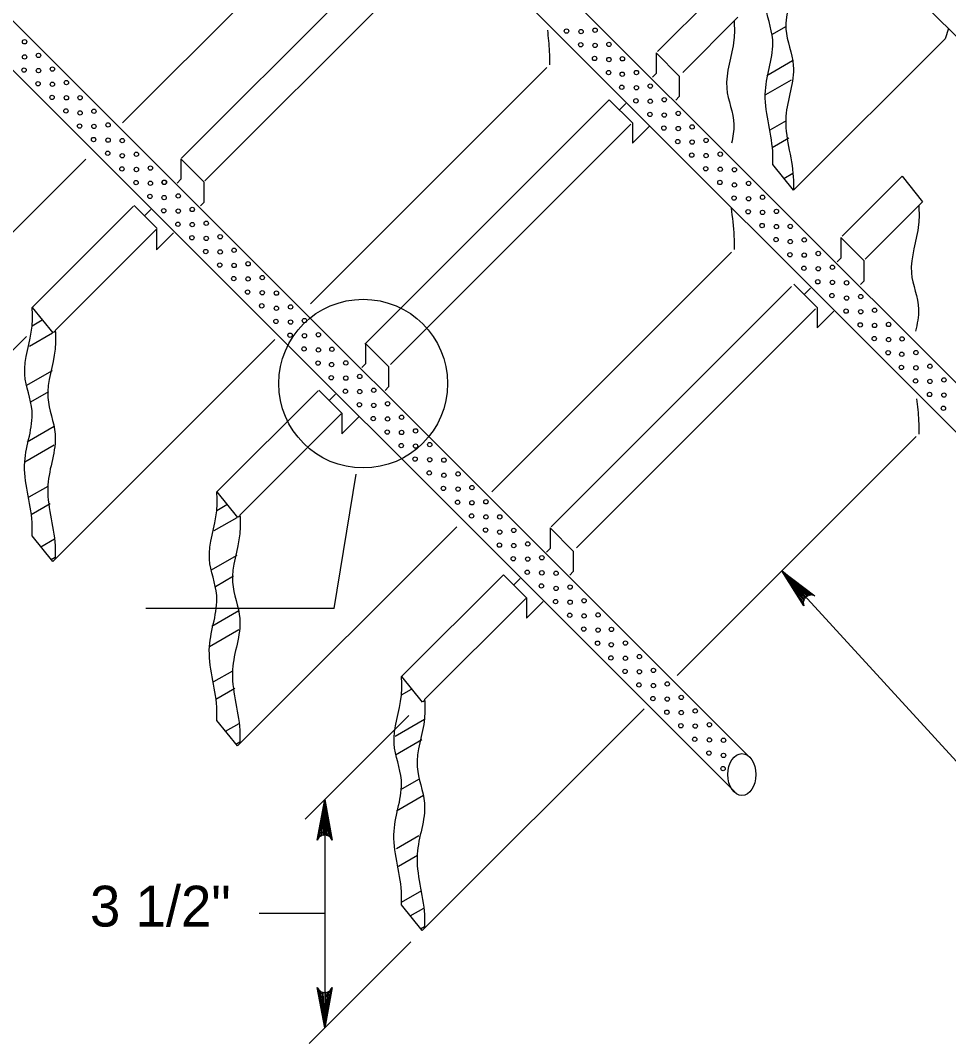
# Model space of a CAD drawing. Extents: x 2087776 to 2104538, y 970919 to 982612.
# Drawn here: x 2100327.8 to 2100551.7, y 980045.1 to 980291.9 of the extents above; entities that cross this region are included whole.
import ezdxf

# ---------------------------------------------------------------- set-up
doc = ezdxf.new("R2010")
doc.units = 0
doc.layers.add('1', color=7, linetype='Continuous')

msp = doc.modelspace()

# ---------------------------------------------------------------- linework, layer by layer
at = {"layer": '1'}
for p, q in [((2100617.97, 980223.65), (2100395.39, 980446.24)), ((2100573.66, 980184.28), (2100351.45, 980406.5)), ((2100570.2, 980175.87), (2100347.4, 980398.67)), ((2100503.58, 980114.2), (2100280.79, 980337)), ((2100500.11, 980105.79), (2100277.79, 980328.11)), ((2100352.4, 980267.27), (2100410.27, 980325.14)), ((2100366.66, 980258.7), (2100424.75, 980316.78)), ((2100372.33, 980253.24), (2100430.84, 980311.75)), ((2100481.49, 980284.45), (2100495.92, 980298.87)), ((2100487.59, 980279.41), (2100500.88, 980292.69)), ((2100551.64, 980289.98), (2100550.83, 980287.53)), ((2100514.26, 980250.96), (2100550.83, 980287.53)), ((2100486.71, 980278.53), (2100481.14, 980284.1)), ((2100481.14, 980284.1), (2100481.14, 980279.15)), ((2100397.78, 980223.58), (2100454.82, 980280.6)), ((2100480.25, 980278.26), (2100481.14, 980279.15)), ((2100486.71, 980278.53), (2100486.71, 980273.58)), ((2100410.88, 980213.84), (2100469.86, 980272.81)), ((2100475.43, 980267.25), (2100469.86, 980272.81)), ((2100485.87, 980272.74), (2100486.71, 980273.58)), ((2100472.33, 980270.34), (2100473.87, 980271.87)), ((2100475.43, 980267.25), (2100475.43, 980262.3)), ((2100417.08, 980208.9), (2100475.07, 980266.88)), ((2100475.43, 980262.3), (2100479.48, 980266.36)), ((2100291.07, 980205.94), (2100343.56, 980258.43)), ((2100372.08, 980252.99), (2100366.52, 980258.55)), ((2100366.52, 980258.55), (2100366.52, 980253.6)), ((2100514.26, 980250.96), (2100509.3, 980257.14)), ((2100365.63, 980252.71), (2100366.52, 980253.6)), ((2100372.08, 980252.99), (2100372.08, 980248.04)), ((2100526.04, 980239.91), (2100540.46, 980254.33)), ((2100540.46, 980254.33), (2100545.42, 980248.15)), ((2100360.8, 980241.7), (2100355.24, 980247.27)), ((2100371.24, 980247.2), (2100372.08, 980248.04)), ((2100531.61, 980234.34), (2100545.42, 980248.15)), ((2100330.66, 980222.69), (2100355.08, 980247.12)), ((2100357.71, 980244.8), (2100359.24, 980246.33)), ((2100336.22, 980217.13), (2100360.65, 980241.56)), ((2100360.65, 980241.56), (2100360.65, 980236.61)), ((2100360.65, 980236.61), (2100364.71, 980240.67)), ((2100531.25, 980233.98), (2100525.68, 980239.55)), ((2100525.68, 980239.55), (2100525.68, 980234.6)), ((2100441.49, 980178.19), (2100499.36, 980236.06)), ((2100524.79, 980233.71), (2100525.68, 980234.6)), ((2100531.25, 980233.98), (2100531.25, 980229.03)), ((2100455.85, 980169.72), (2100513.83, 980227.7)), ((2100519.97, 980222.7), (2100514.4, 980228.27)), ((2100530.41, 980228.19), (2100531.25, 980229.03)), ((2100516.87, 980225.79), (2100518.41, 980227.33)), ((2100330.66, 980222.69), (2100335.61, 980216.52)), ((2100519.97, 980222.7), (2100519.97, 980217.75)), ((2100461.94, 980164.68), (2100519.61, 980222.34)), ((2100519.97, 980217.75), (2100524.02, 980221.81)), ((2100329.24, 980215.71), (2100314.53, 980201.01)), ((2100335.61, 980161.4), (2100389.16, 980214.94)), ((2100416.63, 980208.45), (2100411.06, 980214.01)), ((2100411.06, 980214.01), (2100411.06, 980209.06)), ((2100410.17, 980208.17), (2100411.06, 980209.06)), ((2100416.63, 980208.45), (2100416.63, 980203.5)), ((2100415.78, 980202.66), (2100416.63, 980203.5)), ((2100375.2, 980178.15), (2100399.63, 980202.58)), ((2100405.34, 980197.16), (2100399.78, 980202.73)), ((2100402.25, 980200.26), (2100403.78, 980201.79)), ((2100380.76, 980172.58), (2100405.19, 980197.01)), ((2100405.34, 980197.16), (2100405.34, 980192.21)), ((2100405.34, 980192.21), (2100409.4, 980196.27)), ((2100486.25, 980133.84), (2100543.9, 980191.52)), ((2100403.5, 980150.04), (2100408.8, 980182.41)), ((2100375.2, 980178.15), (2100380.16, 980171.98)), ((2100380.16, 980116.86), (2100433.07, 980169.77)), ((2100461.17, 980163.9), (2100455.6, 980169.47)), ((2100455.6, 980169.47), (2100455.6, 980164.52)), ((2100335.61, 980161.4), (2100330.66, 980167.58)), ((2100454.71, 980163.63), (2100455.6, 980164.52)), ((2100461.17, 980163.9), (2100461.17, 980158.95)), ((2100460.33, 980158.11), (2100461.17, 980158.95)), ((2100419.74, 980133.61), (2100444.31, 980158.19)), ((2100449.88, 980152.62), (2100444.31, 980158.19)), ((2100446.79, 980155.71), (2100448.33, 980157.24)), ((2100425.31, 980128.04), (2100449.74, 980152.47)), ((2100449.88, 980152.62), (2100449.88, 980147.67)), ((2100449.88, 980147.67), (2100453.94, 980151.73)), ((2100419.74, 980133.61), (2100424.7, 980127.43)), ((2100396.48, 980099.22), (2100421.46, 980124.19)), ((2100424.7, 980072.31), (2100478.24, 980125.86)), ((2100380.16, 980116.86), (2100375.2, 980123.03)), ((2100401.2, 980103.93), (2100401.2, 980048.81)), ((2100424.7, 980072.31), (2100419.74, 980078.49)), ((2100401.2, 980076.43), (2100385.36, 980076.43)), ((2100397.43, 980045.05), (2100421.98, 980069.6))]:
    msp.add_line(p, q, dxfattribs=at)
for points in [[(2100509.09, 980288.52), (2100512.58, 980290.53)], [(2100507.82, 980278.69), (2100514.08, 980282.31)], [(2100507.62, 980274.04), (2100513.83, 980277.62)], [(2100508.69, 980265.56), (2100512.59, 980267.81)], [(2100509.16, 980261.28), (2100513.14, 980263.59)], [(2100511.96, 980253.82), (2100514.12, 980255.06)], [(2100330.62, 980218.26), (2100333.07, 980219.68)], [(2100329.99, 980213.36), (2100335.56, 980216.58)], [(2100335.81, 980216.72), (2100336.22, 980216.95)], [(2100329.2, 980203.81), (2100335.54, 980207.47)], [(2100330.32, 980199.9), (2100334.69, 980202.43)], [(2100329.42, 980190.29), (2100335.93, 980194.06)], [(2100328.86, 980185.43), (2100335.93, 980189.5)], [(2100329.94, 980176.96), (2100334.47, 980179.57)], [(2100330.41, 980172.69), (2100335.02, 980175.34)], [(2100375.16, 980173.72), (2100377.62, 980175.14)], [(2100374.53, 980168.82), (2100380.11, 980172.03)], [(2100380.35, 980172.17), (2100380.76, 980172.41)], [(2100332.76, 980164.95), (2100336.01, 980166.83)], [(2100335.26, 980161.85), (2100336.22, 980162.4)], [(2100373.75, 980159.27), (2100380.09, 980162.93)], [(2100601.05, 980078.52), (2100585.3, 980078.52), (2100511.5, 980159.11)], [(2100511.5, 980159.11), (2100519.47, 980153.13), (2100519.02, 980153.24), (2100518.57, 980153.34), (2100518.2, 980153.26), (2100517.83, 980153.18), (2100517.55, 980153), (2100517.27, 980152.82), (2100517.06, 980152.56), (2100516.86, 980152.29), (2100516.75, 980151.93), (2100516.64, 980151.56), (2100516.7, 980151.11), (2100516.76, 980150.66), (2100511.5, 980159.11), (2100516.7, 980151.11), (2100516.64, 980151.56), (2100511.5, 980159.11), (2100516.75, 980151.93), (2100516.86, 980152.29), (2100511.5, 980159.11), (2100517.06, 980152.56), (2100517.27, 980152.82), (2100511.5, 980159.11), (2100517.55, 980153), (2100517.83, 980153.18), (2100511.5, 980159.11), (2100518.2, 980153.26), (2100518.57, 980153.34), (2100511.5, 980159.11), (2100519.02, 980153.24)], [(2100374.86, 980155.36), (2100379.23, 980157.89)], [(2100403.5, 980150.04), (2100358.04, 980150.04)], [(2100373.96, 980145.75), (2100380.48, 980149.52)], [(2100373.41, 980140.89), (2100380.47, 980144.96)], [(2100374.48, 980132.42), (2100379.01, 980135.03)], [(2100374.95, 980128.14), (2100379.56, 980130.8)], [(2100419.7, 980129.18), (2100422.16, 980130.6)], [(2100424.9, 980127.63), (2100425.31, 980127.87)], [(2100377.3, 980120.41), (2100380.55, 980122.28)], [(2100418.24, 980119.24), (2100425.24, 980123.29)], [(2100379.8, 980117.3), (2100380.76, 980117.86)], [(2100418.29, 980114.73), (2100424.63, 980118.39)], [(2100419.53, 980106.35), (2100423.94, 980108.89)], [(2100418.5, 980101.21), (2100425.02, 980104.97)], [(2100401.2, 980103.93), (2100403.03, 980094.15), (2100402.77, 980094.52), (2100402.51, 980094.9), (2100402.18, 980095.09), (2100401.85, 980095.29), (2100401.52, 980095.35), (2100401.2, 980095.4), (2100400.87, 980095.35), (2100400.54, 980095.29), (2100400.21, 980095.09), (2100399.88, 980094.9), (2100399.62, 980094.52), (2100399.36, 980094.15), (2100401.2, 980103.93), (2100399.62, 980094.52), (2100399.88, 980094.9), (2100401.2, 980103.93), (2100400.21, 980095.09), (2100400.54, 980095.29), (2100401.2, 980103.93), (2100400.87, 980095.35), (2100401.2, 980095.4), (2100401.2, 980103.93), (2100401.52, 980095.35), (2100401.85, 980095.29), (2100401.2, 980103.93), (2100402.18, 980095.09), (2100402.51, 980094.9), (2100401.2, 980103.93), (2100402.77, 980094.52)], [(2100418.5, 980092.12), (2100423.95, 980095.27)], [(2100419.03, 980087.88), (2100423.55, 980090.49)], [(2100419.73, 980079.19), (2100424.63, 980082.02)], [(2100421.85, 980075.87), (2100425.09, 980077.74)], [(2100424.34, 980072.76), (2100425.3, 980073.32)], [(2100401.2, 980048.81), (2100399.36, 980058.6), (2100399.62, 980058.22), (2100399.88, 980057.85), (2100400.21, 980057.65), (2100400.54, 980057.46), (2100400.87, 980057.4), (2100401.2, 980057.34), (2100401.52, 980057.4), (2100401.85, 980057.46), (2100402.18, 980057.65), (2100402.51, 980057.85), (2100402.77, 980058.22), (2100403.03, 980058.6), (2100401.2, 980048.81), (2100402.77, 980058.22), (2100402.51, 980057.85), (2100401.2, 980048.81), (2100402.18, 980057.65), (2100401.85, 980057.46), (2100401.2, 980048.81), (2100401.52, 980057.4), (2100401.2, 980057.34), (2100401.2, 980048.81), (2100400.87, 980057.4), (2100400.54, 980057.46), (2100401.2, 980048.81), (2100400.21, 980057.65), (2100399.88, 980057.85), (2100401.2, 980048.81), (2100399.62, 980058.22)]]:
    msp.add_lwpolyline(points, dxfattribs=at)
for centre, radius in [((2100459.53, 980289.39), 0.524), ((2100463.04, 980289.24), 0.524), ((2100466.41, 980289.59), 0.524), ((2100328.8, 980286.78), 0.524), ((2100462.95, 980286.07), 0.524), ((2100466.41, 980285.92), 0.524), ((2100469.77, 980286.17), 0.524), ((2100328.8, 980283.12), 0.524), ((2100332.17, 980283.51), 0.524), ((2100466.31, 980282.76), 0.524), ((2100469.77, 980282.51), 0.524), ((2100473.02, 980282.68), 0.524), ((2100328.7, 980279.95), 0.524), ((2100332.17, 980279.85), 0.524), ((2100335.53, 980280.2), 0.524), ((2100469.68, 980279.34), 0.524), ((2100472.97, 980278.97), 0.524), ((2100472.97, 980278.97), 0.524), ((2100476.38, 980279.37), 0.524), ((2100332.07, 980276.68), 0.524), ((2100335.53, 980276.53), 0.524), ((2100338.9, 980276.93), 0.524), ((2100472.87, 980275.8), 0.524), ((2100472.87, 980275.8), 0.524), ((2100476.38, 980275.71), 0.524), ((2100479.75, 980276.1), 0.524), ((2100335.43, 980273.37), 0.524), ((2100338.9, 980273.27), 0.524), ((2100342.19, 980273.29), 0.524), ((2100476.28, 980272.54), 0.524), ((2100479.75, 980272.44), 0.524), ((2100483.11, 980272.79), 0.524), ((2100338.8, 980270.1), 0.524), ((2100342.19, 980269.63), 0.524), ((2100345.55, 980270.03), 0.524), ((2100479.65, 980269.27), 0.524), ((2100483.11, 980269.12), 0.524), ((2100486.48, 980269.52), 0.524), ((2100342.09, 980266.46), 0.524), ((2100348.97, 980266.71), 0.524), ((2100345.55, 980266.37), 0.524), ((2100483.01, 980265.96), 0.524), ((2100486.48, 980265.86), 0.524), ((2100489.84, 980266.25), 0.524), ((2100345.46, 980263.2), 0.524), ((2100348.97, 980263.05), 0.524), ((2100352.38, 980262.95), 0.524), ((2100486.38, 980262.69), 0.524), ((2100489.84, 980262.59), 0.524), ((2100493.21, 980262.99), 0.524), ((2100348.87, 980259.88), 0.524), ((2100352.38, 980259.29), 0.524), ((2100355.8, 980259.64), 0.524), ((2100489.74, 980259.43), 0.524), ((2100493.21, 980259.33), 0.524), ((2100496.62, 980259.67), 0.524), ((2100352.28, 980256.12), 0.524), ((2100355.8, 980255.97), 0.524), ((2100359.16, 980256.32), 0.524), ((2100493.11, 980256.16), 0.524), ((2100496.62, 980256.01), 0.524), ((2100500.03, 980255.91), 0.524), ((2100355.7, 980252.81), 0.524), ((2100359.16, 980252.66), 0.524), ((2100362.48, 980252.86), 0.524), ((2100362.53, 980252.91), 0.524), ((2100496.52, 980252.84), 0.524), ((2100500.03, 980252.25), 0.524), ((2100503.45, 980252.6), 0.524), ((2100359.06, 980249.49), 0.524), ((2100362.48, 980249.19), 0.524), ((2100362.48, 980249.19), 0.524), ((2100365.89, 980249.59), 0.524), ((2100506.81, 980249.28), 0.524), ((2100499.94, 980249.08), 0.524), ((2100503.45, 980248.93), 0.524), ((2100362.38, 980246.03), 0.524), ((2100362.38, 980246.03), 0.524), ((2100365.89, 980245.93), 0.524), ((2100369.26, 980246.32), 0.524), ((2100503.35, 980245.77), 0.524), ((2100506.81, 980245.62), 0.524), ((2100510.18, 980245.87), 0.524), ((2100365.79, 980242.76), 0.524), ((2100369.26, 980242.66), 0.524), ((2100372.62, 980243.01), 0.524), ((2100506.72, 980242.45), 0.524), ((2100510.18, 980242.2), 0.524), ((2100513.52, 980242.23), 0.524), ((2100369.16, 980239.5), 0.524), ((2100372.62, 980239.35), 0.524), ((2100375.99, 980239.74), 0.524), ((2100510.08, 980239.04), 0.524), ((2100513.52, 980238.57), 0.524), ((2100516.88, 980238.96), 0.524), ((2100372.52, 980236.18), 0.524), ((2100375.99, 980236.08), 0.524), ((2100379.35, 980236.48), 0.524), ((2100513.42, 980235.4), 0.524), ((2100516.88, 980235.3), 0.524), ((2100520.25, 980235.7), 0.524), ((2100375.89, 980232.91), 0.524), ((2100379.35, 980232.81), 0.524), ((2100382.72, 980233.21), 0.524), ((2100516.79, 980232.13), 0.524), ((2100520.25, 980232.03), 0.524), ((2100523.66, 980232.38), 0.524), ((2100379.25, 980229.65), 0.524), ((2100382.72, 980229.55), 0.524), ((2100386.13, 980229.89), 0.524), ((2100520.15, 980228.87), 0.524), ((2100523.66, 980228.72), 0.524), ((2100527.08, 980228.62), 0.524), ((2100382.62, 980226.38), 0.524), ((2100386.13, 980226.23), 0.524), ((2100389.55, 980226.13), 0.524), ((2100523.57, 980225.55), 0.524), ((2100527.08, 980224.96), 0.524), ((2100530.49, 980225.3), 0.524), ((2100386.03, 980223.07), 0.524), ((2100389.55, 980222.47), 0.524), ((2100410.48, 980204.3), 20.36), ((2100392.96, 980222.82), 0.524), ((2100526.98, 980221.79), 0.524), ((2100530.49, 980221.64), 0.524), ((2100533.86, 980221.99), 0.524), ((2100389.45, 980219.3), 0.524), ((2100392.96, 980219.16), 0.524), ((2100396.33, 980219.5), 0.524), ((2100530.39, 980218.48), 0.524), ((2100533.86, 980218.33), 0.524), ((2100537.22, 980218.57), 0.524), ((2100392.86, 980215.99), 0.524), ((2100396.33, 980215.84), 0.524), ((2100399.69, 980216.09), 0.524), ((2100533.76, 980215.16), 0.524), ((2100537.22, 980214.91), 0.524), ((2100540.46, 980215.09), 0.524), ((2100396.23, 980212.67), 0.524), ((2100399.69, 980212.43), 0.524), ((2100402.93, 980212.6), 0.524), ((2100537.12, 980211.75), 0.524), ((2100540.41, 980211.37), 0.524), ((2100540.41, 980211.37), 0.524), ((2100543.83, 980211.77), 0.524), ((2100399.59, 980209.26), 0.524), ((2100402.88, 980208.89), 0.524), ((2100402.88, 980208.89), 0.524), ((2100406.3, 980209.28), 0.524), ((2100540.32, 980208.21), 0.524), ((2100540.32, 980208.21), 0.524), ((2100543.83, 980208.11), 0.524), ((2100547.19, 980208.5), 0.524), ((2100402.78, 980205.72), 0.524), ((2100402.78, 980205.72), 0.524), ((2100406.3, 980205.62), 0.524), ((2100409.66, 980206.02), 0.524), ((2100543.73, 980204.94), 0.524), ((2100547.19, 980204.84), 0.524), ((2100550.56, 980205.19), 0.524), ((2100406.2, 980202.46), 0.524), ((2100409.66, 980202.36), 0.524), ((2100413.03, 980202.7), 0.524), ((2100547.1, 980201.68), 0.524), ((2100550.56, 980201.53), 0.524), ((2100409.56, 980199.19), 0.524), ((2100413.03, 980199.04), 0.524), ((2100416.39, 980199.44), 0.524), ((2100550.46, 980198.36), 0.524), ((2100412.93, 980195.87), 0.524), ((2100416.39, 980195.77), 0.524), ((2100419.76, 980196.17), 0.524), ((2100416.29, 980192.61), 0.524), ((2100419.76, 980192.51), 0.524), ((2100423.12, 980192.9), 0.524), ((2100419.66, 980189.34), 0.524), ((2100423.12, 980189.24), 0.524), ((2100426.54, 980189.59), 0.524), ((2100423.02, 980186.08), 0.524), ((2100426.54, 980185.93), 0.524), ((2100429.95, 980185.83), 0.524), ((2100426.44, 980182.76), 0.524), ((2100429.95, 980182.17), 0.524), ((2100433.37, 980182.51), 0.524), ((2100429.85, 980179), 0.524), ((2100433.37, 980178.85), 0.524), ((2100436.73, 980179.2), 0.524), ((2100433.27, 980175.68), 0.524), ((2100436.73, 980175.54), 0.524), ((2100440.1, 980175.78), 0.524), ((2100436.63, 980172.37), 0.524), ((2100440.1, 980172.12), 0.524), ((2100443.44, 980172.15), 0.524), ((2100440, 980168.95), 0.524), ((2100443.44, 980168.48), 0.524), ((2100446.8, 980168.88), 0.524), ((2100443.34, 980165.32), 0.524), ((2100450.17, 980165.61), 0.524), ((2100446.8, 980165.22), 0.524), ((2100446.7, 980162.05), 0.524), ((2100450.17, 980161.95), 0.524), ((2100453.58, 980162.3), 0.524), ((2100450.07, 980158.78), 0.524), ((2100453.58, 980158.64), 0.524), ((2100457, 980158.54), 0.524), ((2100453.48, 980155.47), 0.524), ((2100457, 980154.87), 0.524), ((2100460.41, 980155.22), 0.524), ((2100456.9, 980151.71), 0.524), ((2100460.41, 980151.56), 0.524), ((2100463.77, 980151.91), 0.524), ((2100460.31, 980148.39), 0.524), ((2100463.77, 980148.24), 0.524), ((2100467.14, 980148.49), 0.524), ((2100463.68, 980145.08), 0.524), ((2100467.14, 980144.83), 0.524), ((2100470.38, 980145), 0.524), ((2100467.04, 980141.66), 0.524), ((2100470.33, 980141.29), 0.524), ((2100470.33, 980141.29), 0.524), ((2100473.75, 980141.69), 0.524), ((2100470.23, 980138.12), 0.524), ((2100470.23, 980138.12), 0.524), ((2100477.11, 980138.42), 0.524), ((2100473.75, 980138.03), 0.524), ((2100473.65, 980134.86), 0.524), ((2100477.11, 980134.76), 0.524), ((2100480.48, 980135.11), 0.524), ((2100477.01, 980131.59), 0.524), ((2100480.48, 980131.44), 0.524), ((2100483.84, 980131.84), 0.524), ((2100480.38, 980128.28), 0.524), ((2100487.21, 980128.57), 0.524), ((2100483.84, 980128.18), 0.524), ((2100483.74, 980125.01), 0.524), ((2100487.21, 980124.91), 0.524), ((2100490.57, 980125.31), 0.524), ((2100487.11, 980121.74), 0.524), ((2100490.57, 980121.65), 0.524), ((2100493.99, 980121.99), 0.524), ((2100490.47, 980118.48), 0.524), ((2100493.99, 980118.33), 0.524), ((2100497.4, 980118.23), 0.524), ((2100493.89, 980115.16), 0.524), ((2100497.4, 980114.57), 0.524), ((2100497.3, 980111.4), 0.524)]:
    msp.add_circle(centre, radius, dxfattribs=at)
msp.add_ellipse((2100501.84, 980109.97), major_axis=(0, 5.05), ratio=0.669152, dxfattribs=at)
for points in [[(2100509.3, 980257.14), (2100509.26, 980260.36), (2100507.51, 980274.98), (2100509.26, 980287.27), (2100507.51, 980296.04), (2100509.26, 980307.73), (2100509.3, 980312.25)], [(2100514.26, 980306.08), (2100514.22, 980301.56), (2100512.46, 980289.86), (2100514.22, 980281.09), (2100512.46, 980268.81), (2100514.22, 980254.19), (2100514.26, 980250.96)], [(2100499.97, 980291.78), (2100499.93, 980287.27), (2100498.17, 980275.57), (2100499.93, 980266.79), (2100499.35, 980262.35)], [(2100454.92, 980289.56), (2100455.38, 980284.44), (2100455.42, 980281.21)], [(2100544.51, 980247.24), (2100544.47, 980242.72), (2100542.72, 980231.03), (2100544.47, 980222.25), (2100543.7, 980216.95)], [(2100499.21, 980246.7), (2100499.93, 980239.9), (2100499.97, 980236.66)], [(2100330.66, 980167.58), (2100330.62, 980170.81), (2100328.86, 980185.43), (2100330.62, 980197.71), (2100328.86, 980206.48), (2100330.62, 980218.17), (2100330.66, 980222.69)], [(2100336.22, 980217.13), (2100336.18, 980212.61), (2100334.43, 980200.91), (2100336.18, 980192.14), (2100334.43, 980179.86), (2100336.18, 980165.24), (2100336.22, 980162.01)], [(2100543.98, 980200.66), (2100544.47, 980195.36), (2100544.51, 980192.12)], [(2100375.2, 980123.03), (2100375.16, 980126.26), (2100373.41, 980140.88), (2100375.16, 980153.17), (2100373.41, 980161.94), (2100375.16, 980173.63), (2100375.2, 980178.15)], [(2100380.76, 980172.58), (2100380.72, 980168.07), (2100378.97, 980156.37), (2100380.72, 980147.59), (2100378.97, 980135.32), (2100380.72, 980120.7), (2100380.76, 980117.46)], [(2100419.74, 980078.49), (2100419.7, 980081.72), (2100417.95, 980096.34), (2100419.7, 980108.62), (2100417.95, 980117.39), (2100419.7, 980129.09), (2100419.74, 980133.61)], [(2100425.31, 980128.04), (2100425.27, 980123.52), (2100423.51, 980111.83), (2100425.27, 980103.05), (2100423.51, 980090.78), (2100425.27, 980076.16), (2100425.31, 980072.92)]]:
    msp.add_spline(points, degree=3, dxfattribs=at)

# ---------------------------------------------------------------- texts
msp.add_text('3 1/2"', height=9.843, dxfattribs=at).set_placement((2100344.59, 980073.29))

doc.saveas('drawing.dxf')
